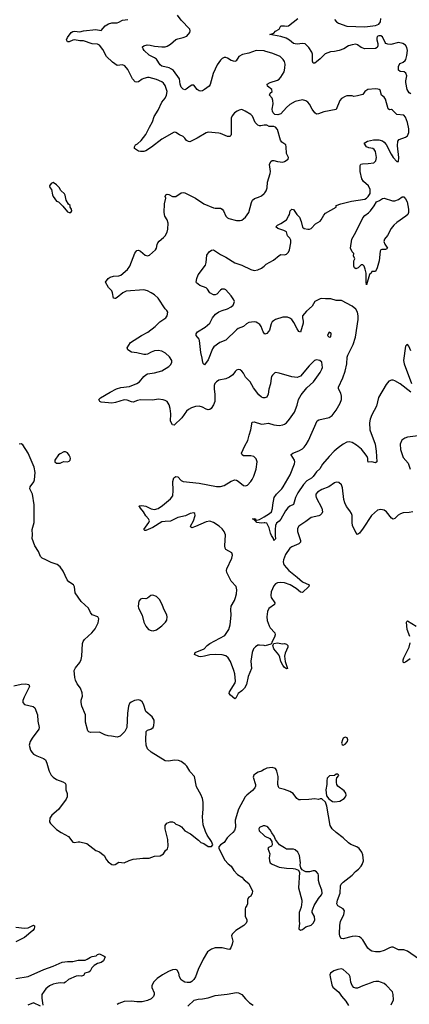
# Model space of a CAD drawing. Header units: inches. Extents: x 1649636 to 1815363, y 506543 to 641975.
# Tile 613 of 656: x 1767255 to 1771631, y 577381 to 588436. Entities that reach past the tile are written whole.
import ezdxf

# ---------------------------------------------------------------- set-up
doc = ezdxf.new("R2010")
doc.units = ezdxf.units.IN
doc.header["$MEASUREMENT"] = 0
for name, color, linetype in [('B7567', 7, 'Continuous'), ('B7568', 7, 'Continuous'), ('B7577', 7, 'Continuous'), ('B7578', 7, 'Continuous')]:
    doc.layers.add(name, color=color, linetype=linetype)

msp = doc.modelspace()

# ---------------------------------------------------------------- linework, layer by layer
at = {"layer": 'B7567', "color": 5}
for points, elevation in [([(1767586, 580000), (1767596, 579976), (1767610, 579954), (1767631, 579931), (1767670, 579903), (1767739, 579879), (1767764, 579864), (1767773, 579850), (1767774, 579790), (1767789, 579749), (1767788, 579710), (1767776, 579684), (1767690, 579568), (1767614, 579506), (1767592, 579470), (1767589, 579430), (1767602, 579410), (1767670, 579343), (1767719, 579310), (1767804, 579264), (1767850, 579203), (1767870, 579196), (1767910, 579204), (1767930, 579204), (1768010, 579187), (1768110, 579107), (1768151, 579091), (1768175, 579075), (1768205, 579050), (1768230, 579003), (1768250, 578979), (1768290, 578951), (1768310, 578947), (1768329, 578951), (1768370, 578975), (1768430, 578971), (1768484, 578996), (1768530, 579010), (1768604, 579016), (1768637, 579023), (1768710, 579022), (1768770, 579045), (1768832, 579048), (1768869, 579070), (1768893, 579107), (1768915, 579125), (1768922, 579158), (1768917, 579230), (1768887, 579350), (1768889, 579390), (1768907, 579413), (1768946, 579430), (1768970, 579431), (1768990, 579421), (1769010, 579403), (1769050, 579387), (1769072, 579372), (1769109, 579329), (1769173, 579293), (1769264, 579224), (1769290, 579199), (1769325, 579185), (1769370, 579152), (1769410, 579154), (1769426, 579170), (1769409, 579210), (1769360, 579280), (1769341, 579321), (1769317, 579397), (1769307, 579487), (1769316, 579570), (1769315, 579650), (1769310, 579693), (1769290, 579738), (1769241, 579821), (1769219, 579939), (1769171, 579990), (1769165, 580000)], 620), ([(1769971, 580000), (1769970, 580000), (1769933, 579987), (1769903, 579970), (1769886, 579954), (1769877, 579930), (1769904, 579850), (1769903, 579830), (1769895, 579810), (1769870, 579782), (1769805, 579730), (1769788, 579710), (1769711, 579570), (1769675, 579450), (1769680, 579370), (1769667, 579333), (1769650, 579310), (1769610, 579277), (1769586, 579250), (1769550, 579197), (1769511, 579170), (1769492, 579150), (1769492, 579130), (1769560, 579000), (1769598, 578958), (1769631, 578930), (1769662, 578882), (1769700, 578840), (1769750, 578808), (1769778, 578778), (1769830, 578737), (1769842, 578702), (1769864, 578670), (1769871, 578650), (1769867, 578630), (1769850, 578595), (1769830, 578584), (1769819, 578570), (1769813, 578550), (1769813, 578507), (1769807, 578490), (1769791, 578469), (1769787, 578453), (1769787, 578370), (1769805, 578330), (1769808, 578310), (1769799, 578290), (1769773, 578267), (1769682, 578210), (1769642, 578170), (1769634, 578150), (1769648, 578090), (1769643, 578057), (1769626, 578014), (1769610, 577997), (1769590, 577998), (1769530, 578016), (1769450, 578013), (1769410, 578001), (1769363, 577970), (1769314, 577886), (1769260, 577770), (1769229, 577690), (1769210, 577658), (1769190, 577637), (1769170, 577627), (1769136, 577624), (1769110, 577629), (1769090, 577641), (1769070, 577657), (1769050, 577689), (1769041, 577730), (1769023, 577763), (1769010, 577772), (1768970, 577767), (1768928, 577750), (1768857, 577710), (1768800, 577670), (1768758, 577630), (1768738, 577590), (1768740, 577570), (1768766, 577510), (1768766, 577490), (1768759, 577470), (1768730, 577441), (1768690, 577422), (1768630, 577409), (1768570, 577409), (1768510, 577415), (1768430, 577412), (1768370, 577391), (1768350, 577378)], 620), ([(1770000, 579386), (1769990, 579386), (1769950, 579364), (1769942, 579350), (1769943, 579330), (1770000, 579277)], 640), ([(1767210, 578247), (1767310, 578236), (1767350, 578241), (1767410, 578268), (1767420, 578260), (1767422, 578250), (1767417, 578230), (1767403, 578210), (1767308, 578130), (1767210, 578082)], 580), ([(1767210, 577670), (1767350, 577694), (1767527, 577773), (1767632, 577808), (1767730, 577854), (1767790, 577863), (1767850, 577861), (1767910, 577876), (1767990, 577878), (1768013, 577887), (1768050, 577911), (1768070, 577919), (1768114, 577926), (1768130, 577941), (1768150, 577947), (1768203, 577923), (1768214, 577914), (1768196, 577870), (1768171, 577849), (1768130, 577839), (1768090, 577818), (1768064, 577790), (1768046, 577754), (1768030, 577742), (1767988, 577732), (1767970, 577706), (1767950, 577698), (1767910, 577702), (1767890, 577698), (1767802, 577658), (1767770, 577628), (1767750, 577619), (1767710, 577622), (1767664, 577616), (1767630, 577608), (1767590, 577587), (1767550, 577554), (1767528, 577530), (1767505, 577490), (1767502, 577450), (1767515, 577370)], 580), ([(1769142, 577358), (1769214, 577426), (1769260, 577440), (1769310, 577443), (1769370, 577455), (1769450, 577480), (1769585, 577495), (1769690, 577515), (1769711, 577511), (1769751, 577490), (1769790, 577442), (1769838, 577398), (1769879, 577370)], 620), ([(1767490, 577361), (1767410, 577397), (1767346, 577370)], 580)]:
    msp.add_lwpolyline(points, dxfattribs=dict(at, elevation=elevation))
at = {"layer": 'B7568', "color": 5}
msp.add_line((1770000, 580016, 620), (1769971, 580000, 620), dxfattribs=at)
for points, elevation in [([(1770000, 588085), (1769910, 588088), (1769830, 588060), (1769756, 588044), (1769717, 588023), (1769687, 587973), (1769670, 587965), (1769630, 587976), (1769590, 588005), (1769570, 588011), (1769550, 588010), (1769530, 588000), (1769510, 587982), (1769472, 587928), (1769429, 587830), (1769393, 587707), (1769382, 587690), (1769330, 587650), (1769310, 587638), (1769290, 587634), (1769270, 587637), (1769250, 587650), (1769210, 587699), (1769190, 587699), (1769170, 587689), (1769126, 587654), (1769110, 587649), (1769090, 587657), (1769070, 587677), (1769056, 587710), (1769051, 587770), (1768984, 587864), (1768961, 587881), (1768934, 587894), (1768850, 587914), (1768831, 587930), (1768790, 587991), (1768770, 588008), (1768710, 588038), (1768654, 588090), (1768640, 588110), (1768635, 588125), (1768634, 588130), (1768650, 588143), (1768688, 588152), (1768722, 588150), (1768770, 588138), (1768850, 588131), (1768888, 588131), (1768910, 588138), (1768950, 588161), (1769010, 588212), (1769030, 588222), (1769090, 588234), (1769131, 588249), (1769165, 588290), (1769170, 588310), (1769165, 588330), (1769069, 588429), (1769027, 588487)], 560), ([(1770000, 587250), (1769963, 587243), (1769950, 587244), (1769930, 587253), (1769901, 587281), (1769870, 587352), (1769850, 587372), (1769789, 587410), (1769750, 587428), (1769719, 587421), (1769697, 587410), (1769667, 587390), (1769642, 587358), (1769630, 587330), (1769629, 587311), (1769632, 587148), (1769625, 587135), (1769614, 587126), (1769590, 587126), (1769510, 587159), (1769490, 587163), (1769370, 587174), (1769350, 587167), (1769250, 587105), (1769165, 587065), (1769150, 587067), (1769130, 587080), (1769110, 587107), (1769090, 587124), (1769050, 587142), (1769010, 587169), (1768990, 587172), (1768850, 587095), (1768734, 587006), (1768670, 586963), (1768650, 586956), (1768610, 586954), (1768590, 586960), (1768544, 586990), (1768543, 587010), (1768556, 587030), (1768578, 587042), (1768620, 587080), (1768672, 587148), (1768711, 587229), (1768748, 587290), (1768767, 587350), (1768810, 587421), (1768852, 587508), (1768890, 587556), (1768903, 587590), (1768910, 587630), (1768890, 587698), (1768870, 587724), (1768850, 587737), (1768790, 587765), (1768710, 587785), (1768690, 587785), (1768650, 587775), (1768630, 587767), (1768590, 587739), (1768570, 587733), (1768550, 587738), (1768523, 587770), (1768470, 587876), (1768436, 587916), (1768410, 587927), (1768350, 587921), (1768297, 587957), (1768230, 588023), (1768190, 588102), (1768150, 588148), (1768130, 588161), (1768070, 588166), (1767970, 588197), (1767930, 588198), (1767870, 588208), (1767850, 588206), (1767810, 588186), (1767790, 588186), (1767780, 588210), (1767790, 588236), (1767834, 588290), (1767850, 588302), (1767870, 588305), (1767930, 588301), (1767970, 588311), (1768110, 588327), (1768170, 588316), (1768213, 588367), (1768251, 588389), (1768290, 588402), (1768350, 588402), (1768370, 588406), (1768410, 588432), (1768470, 588438)], 580), ([(1770000, 584189), (1769990, 584189), (1769970, 584197), (1769942, 584222), (1769881, 584301), (1769844, 584370), (1769790, 584423), (1769767, 584467), (1769750, 584489), (1769730, 584504), (1769710, 584507), (1769690, 584501), (1769674, 584486), (1769648, 584450), (1769610, 584423), (1769570, 584403), (1769490, 584389), (1769464, 584370), (1769448, 584350), (1769441, 584330), (1769441, 584290), (1769448, 584228), (1769447, 584150), (1769433, 584110), (1769404, 584070), (1769390, 584059), (1769370, 584054), (1769350, 584061), (1769310, 584085), (1769270, 584096), (1769230, 584092), (1769183, 584077), (1769150, 584059), (1769130, 584041), (1769075, 583965), (1768990, 583883), (1768970, 583887), (1768950, 583929), (1768951, 584011), (1768944, 584070), (1768933, 584110), (1768910, 584147), (1768890, 584161), (1768868, 584168), (1768810, 584174), (1768750, 584165), (1768613, 584167), (1768579, 584161), (1768530, 584142), (1768510, 584144), (1768463, 584163), (1768430, 584167), (1768330, 584139), (1768290, 584131), (1768252, 584132), (1768170, 584141), (1768154, 584150), (1768144, 584170), (1768162, 584190), (1768270, 584254), (1768343, 584290), (1768390, 584306), (1768490, 584316), (1768571, 584350), (1768600, 584370), (1768650, 584430), (1768670, 584448), (1768690, 584458), (1768770, 584469), (1768850, 584494), (1768930, 584542), (1768954, 584566), (1768964, 584590), (1768964, 584610), (1768939, 584650), (1768893, 584690), (1768850, 584715), (1768810, 584723), (1768770, 584717), (1768730, 584704), (1768690, 584681), (1768670, 584675), (1768650, 584675), (1768570, 584696), (1768510, 584703), (1768469, 584730), (1768462, 584750), (1768499, 584810), (1768623, 584890), (1768694, 584926), (1768776, 584990), (1768830, 585042), (1768897, 585090), (1768913, 585110), (1768919, 585150), (1768909, 585170), (1768890, 585190), (1768810, 585310), (1768770, 585345), (1768730, 585370), (1768690, 585391), (1768650, 585403), (1768450, 585388), (1768412, 585370), (1768350, 585317), (1768330, 585304), (1768324, 585304), (1768310, 585310), (1768298, 585370), (1768290, 585390), (1768252, 585430), (1768219, 585490), (1768250, 585530), (1768270, 585545), (1768310, 585557), (1768370, 585560), (1768390, 585566), (1768464, 585630), (1768493, 585670), (1768547, 585813), (1768570, 585845), (1768590, 585848), (1768610, 585837), (1768665, 585790), (1768690, 585785), (1768713, 585790), (1768779, 585850), (1768792, 585870), (1768798, 585910), (1768807, 585930), (1768822, 585950), (1768871, 585989), (1768887, 586010), (1768910, 586050), (1768917, 586083), (1768924, 586150), (1768910, 586190), (1768886, 586230), (1768879, 586270), (1768883, 586370), (1768898, 586430), (1768889, 586450), (1768898, 586470), (1768910, 586475), (1768930, 586474), (1768970, 586451), (1769009, 586451), (1769070, 586491), (1769090, 586495), (1769110, 586491), (1769230, 586433), (1769325, 586370), (1769430, 586324), (1769450, 586320), (1769510, 586320), (1769530, 586310), (1769545, 586290), (1769572, 586230), (1769590, 586210), (1769603, 586203), (1769690, 586182), (1769730, 586180), (1769750, 586185), (1769770, 586198), (1769790, 586219), (1769827, 586270), (1769858, 586382), (1769871, 586410), (1769891, 586429), (1769937, 586443), (1769970, 586459), (1770000, 586483)], 580), ([(1770000, 584916), (1769988, 584930), (1769968, 584990), (1769952, 585012), (1769930, 585030), (1769910, 585041), (1769890, 585044), (1769830, 585034), (1769801, 585019), (1769768, 584992), (1769710, 584968), (1769690, 584954), (1769570, 584839), (1769503, 584810), (1769436, 584764), (1769420, 584740), (1769370, 584616), (1769330, 584559), (1769317, 584577), (1769308, 584608), (1769306, 584634), (1769290, 584698), (1769275, 584835), (1769270, 584850), (1769236, 584890), (1769236, 584910), (1769252, 584930), (1769338, 584982), (1769390, 585030), (1769420, 585090), (1769453, 585130), (1769490, 585156), (1769528, 585172), (1769590, 585189), (1769629, 585210), (1769651, 585230), (1769662, 585250), (1769666, 585270), (1769662, 585290), (1769630, 585337), (1769570, 585401), (1769555, 585410), (1769527, 585410), (1769510, 585400), (1769470, 585355), (1769450, 585347), (1769430, 585347), (1769389, 585370), (1769366, 585410), (1769350, 585426), (1769279, 585450), (1769240, 585480), (1769236, 585490), (1769244, 585530), (1769260, 585570), (1769341, 585679), (1769349, 585710), (1769355, 585790), (1769384, 585830), (1769410, 585847), (1769430, 585851), (1769510, 585799), (1769570, 585770), (1769670, 585706), (1769750, 585680), (1769850, 585631), (1769890, 585621), (1769930, 585628), (1769970, 585647), (1770000, 585670)], 560), ([(1770000, 581409), (1769950, 581414), (1769930, 581412), (1769904, 581396), (1769882, 581370), (1769866, 581330), (1769852, 581232), (1769858, 581150), (1769820, 581060), (1769801, 580970), (1769779, 580930), (1769750, 580900), (1769710, 580870), (1769681, 580819), (1769670, 580809), (1769624, 580850), (1769609, 580870), (1769612, 580890), (1769674, 580990), (1769678, 581010), (1769670, 581090), (1769660, 581130), (1769623, 581230), (1769596, 581270), (1769570, 581295), (1769530, 581304), (1769450, 581307), (1769390, 581303), (1769330, 581288), (1769290, 581283), (1769266, 581286), (1769219, 581310), (1769224, 581330), (1769328, 581372), (1769359, 581410), (1769389, 581430), (1769558, 581522), (1769603, 581590), (1769619, 581641), (1769631, 581749), (1769627, 581813), (1769630, 581850), (1769666, 581914), (1769680, 581950), (1769690, 581990), (1769693, 582033), (1769685, 582070), (1769631, 582131), (1769580, 582230), (1769577, 582250), (1769581, 582270), (1769639, 582390), (1769645, 582425), (1769636, 582450), (1769570, 582487), (1769561, 582501), (1769558, 582530), (1769565, 582650), (1769552, 582690), (1769530, 582720), (1769496, 582750), (1769430, 582791), (1769390, 582804), (1769350, 582798), (1769230, 582744), (1769190, 582732), (1769178, 582738), (1769172, 582750), (1769206, 582810), (1769224, 582870), (1769221, 582890), (1769210, 582898), (1769171, 582891), (1769116, 582864), (1769030, 582845), (1768950, 582805), (1768890, 582803), (1768850, 582796), (1768750, 582734), (1768670, 582701), (1768661, 582701), (1768650, 582710), (1768705, 582790), (1768712, 582810), (1768701, 582830), (1768670, 582867), (1768646, 582910), (1768610, 582950), (1768604, 582964), (1768594, 582970), (1768602, 582978), (1768619, 582981), (1768650, 582979), (1768672, 582972), (1768730, 582943), (1768770, 582937), (1768811, 582949), (1768859, 582981), (1768950, 583056), (1768974, 583090), (1768978, 583150), (1768974, 583250), (1768987, 583290), (1769010, 583307), (1769030, 583302), (1769070, 583263), (1769090, 583250), (1769270, 583232), (1769465, 583195), (1769510, 583195), (1769550, 583207), (1769630, 583256), (1769670, 583268), (1769690, 583265), (1769710, 583254), (1769770, 583204), (1769790, 583201), (1769814, 583210), (1769852, 583250), (1769867, 583273), (1769884, 583310), (1769912, 583390), (1769921, 583470), (1769910, 583504), (1769884, 583530), (1769850, 583538), (1769770, 583540), (1769753, 583550), (1769747, 583570), (1769782, 583650), (1769818, 583710), (1769831, 583770), (1769852, 583830), (1769865, 583915), (1769890, 583922), (1769970, 583896), (1770000, 583899)], 580), ([(1769165, 580000), (1769134, 580054), (1769114, 580074), (1769067, 580107), (1769037, 580117), (1768990, 580121), (1768929, 580111), (1768890, 580114), (1768731, 580211), (1768691, 580250), (1768674, 580290), (1768671, 580349), (1768677, 580443), (1768690, 580459), (1768729, 580470), (1768753, 580490), (1768762, 580510), (1768767, 580550), (1768764, 580570), (1768741, 580610), (1768672, 580670), (1768644, 580750), (1768630, 580775), (1768612, 580792), (1768590, 580798), (1768545, 580790), (1768506, 580774), (1768490, 580759), (1768477, 580730), (1768465, 580650), (1768459, 580490), (1768437, 580443), (1768385, 580390), (1768350, 580381), (1768287, 580393), (1768250, 580394), (1768210, 580407), (1768150, 580438), (1768050, 580433), (1768030, 580439), (1768021, 580450), (1767995, 580550), (1767993, 580630), (1767954, 580730), (1767946, 580770), (1767945, 580795), (1767959, 580841), (1767956, 580876), (1767938, 580930), (1767900, 580980), (1767881, 581021), (1767875, 581050), (1767868, 581130), (1767882, 581158), (1767930, 581218), (1767947, 581253), (1767954, 581290), (1767960, 581430), (1767967, 581453), (1767983, 581477), (1768066, 581550), (1768102, 581598), (1768135, 581665), (1768143, 581710), (1768132, 581732), (1768070, 581755), (1768050, 581779), (1768026, 581830), (1767944, 581904), (1767879, 581999), (1767870, 582069), (1767860, 582090), (1767805, 582125), (1767787, 582147), (1767743, 582243), (1767710, 582293), (1767677, 582317), (1767610, 582341), (1767550, 582372), (1767508, 582388), (1767490, 582409), (1767465, 582465), (1767425, 582530), (1767396, 582610), (1767399, 582650), (1767396, 582710), (1767418, 582790), (1767416, 582990), (1767397, 583110), (1767368, 583170), (1767374, 583190), (1767413, 583247), (1767422, 583270), (1767430, 583350), (1767416, 583410), (1767350, 583569), (1767290, 583663), (1767270, 583675), (1767250, 583669)], 620), ([(1770000, 582786), (1769970, 582783), (1769919, 582790), (1769906, 582806), (1769898, 582810), (1769898, 582818), (1769890, 582818), (1769885, 582825), (1769869, 582830), (1769890, 582836), (1769902, 582830), (1769902, 582822), (1769918, 582818), (1769950, 582824), (1770000, 582853)], 560), ([(1767190, 580957), (1767270, 580975), (1767319, 580979), (1767356, 580970), (1767363, 580950), (1767304, 580830), (1767290, 580790), (1767291, 580770), (1767308, 580748), (1767406, 580726), (1767424, 580710), (1767455, 580630), (1767458, 580558), (1767475, 580490), (1767468, 580470), (1767393, 580370), (1767372, 580330), (1767362, 580290), (1767376, 580236), (1767391, 580210), (1767411, 580190), (1767447, 580170), (1767521, 580141), (1767544, 580124), (1767561, 580090), (1767582, 580010), (1767586, 580000)], 620)]:
    msp.add_lwpolyline(points, dxfattribs=dict(at, elevation=elevation))
at = {"layer": 'B7568', "color": 5, "elevation": 620}
for points in [[(1767630, 586608), (1767610, 586595), (1767591, 586570), (1767592, 586552), (1767611, 586530), (1767623, 586470), (1767631, 586450), (1767670, 586398), (1767691, 586391), (1767741, 586341), (1767790, 586278), (1767810, 586271), (1767830, 586272), (1767839, 586290), (1767835, 586310), (1767822, 586330), (1767822, 586350), (1767804, 586364), (1767777, 586410), (1767766, 586466), (1767759, 586479), (1767718, 586518), (1767699, 586550), (1767670, 586582)], [(1767770, 583582), (1767750, 583582), (1767710, 583562), (1767690, 583549), (1767651, 583490), (1767651, 583470), (1767670, 583455), (1767710, 583457), (1767730, 583468), (1767750, 583475), (1767790, 583471), (1767810, 583479), (1767821, 583490), (1767825, 583510), (1767822, 583522), (1767810, 583548), (1767790, 583574)], [(1768750, 581975), (1768727, 581970), (1768690, 581939), (1768670, 581933), (1768630, 581938), (1768610, 581930), (1768593, 581907), (1768585, 581850), (1768588, 581830), (1768629, 581749), (1768650, 581670), (1768670, 581626), (1768703, 581590), (1768730, 581577), (1768755, 581575), (1768790, 581586), (1768850, 581630), (1768892, 581670), (1768908, 581692), (1768912, 581730), (1768907, 581750), (1768870, 581829), (1768856, 581870), (1768826, 581926), (1768790, 581960)]]:
    msp.add_lwpolyline(points, close=True, dxfattribs=at)
at = {"layer": 'B7577', "color": 5}
for points, elevation in [([(1771735, 577890), (1771610, 577978), (1771570, 577991), (1771510, 577992), (1771450, 578021), (1771430, 578021), (1771410, 578014), (1771350, 577985), (1771302, 577970), (1771250, 577970), (1771210, 577979), (1771190, 577988), (1771165, 578010), (1771110, 578104), (1771090, 578125), (1771070, 578137), (1771030, 578144), (1770990, 578143), (1770890, 578116), (1770870, 578118), (1770863, 578123), (1770850, 578149), (1770847, 578170), (1770852, 578270), (1770859, 578310), (1770894, 578390), (1770904, 578430), (1770890, 578452), (1770830, 578487), (1770817, 578510), (1770823, 578550), (1770853, 578630), (1770857, 578710), (1770867, 578730), (1770887, 578753), (1770989, 578830), (1771028, 578872), (1771062, 578898), (1771090, 578931), (1771102, 578950), (1771115, 578990), (1771110, 579058), (1771098, 579090), (1771069, 579130), (1771041, 579150), (1770976, 579176), (1770950, 579193), (1770890, 579250), (1770808, 579308), (1770764, 579350), (1770741, 579390), (1770706, 579606), (1770689, 579649), (1770650, 579686), (1770630, 579688), (1770610, 579682), (1770569, 579689), (1770501, 579679), (1770410, 579675), (1770390, 579678), (1770369, 579690), (1770326, 579746), (1770290, 579769), (1770231, 579791), (1770170, 579807), (1770161, 579821), (1770156, 579850), (1770159, 579939), (1770143, 580000)], 620), ([(1770000, 579277), (1770010, 579267), (1770063, 579243), (1770086, 579210), (1770091, 579170), (1770085, 579155), (1770050, 579142), (1770041, 579130), (1770066, 579070), (1770056, 579024), (1770059, 578990), (1770068, 578970), (1770090, 578953), (1770170, 578920), (1770250, 578908), (1770327, 578907), (1770350, 578903), (1770385, 578885), (1770399, 578859), (1770388, 578690), (1770424, 578550), (1770424, 578530), (1770417, 578470), (1770395, 578410), (1770395, 578310), (1770399, 578290), (1770392, 578230), (1770410, 578212), (1770430, 578222), (1770469, 578251), (1770530, 578271), (1770552, 578290), (1770570, 578325), (1770565, 578365), (1770541, 578410), (1770541, 578430), (1770561, 578490), (1770611, 578569), (1770645, 578610), (1770654, 578630), (1770650, 578662), (1770622, 578730), (1770612, 578770), (1770612, 578830), (1770607, 578847), (1770590, 578869), (1770570, 578878), (1770550, 578879), (1770510, 578869), (1770470, 578869), (1770454, 578874), (1770429, 578889), (1770413, 578913), (1770405, 578945), (1770409, 578971), (1770399, 579050), (1770378, 579090), (1770350, 579115), (1770330, 579124), (1770250, 579121), (1770230, 579139), (1770172, 579172), (1770128, 579230), (1770113, 579270), (1770086, 579306), (1770070, 579339), (1770042, 579370), (1770030, 579377), (1770010, 579385), (1770000, 579386)], 640), ([(1771426, 577374), (1771453, 577430), (1771451, 577491), (1771441, 577521), (1771370, 577597), (1771350, 577613), (1771308, 577630), (1771290, 577635), (1771255, 577635), (1771230, 577632), (1771190, 577619), (1771110, 577590), (1771050, 577562), (1771030, 577562), (1771010, 577570), (1770991, 577591), (1770975, 577630), (1770967, 577690), (1770956, 577710), (1770890, 577773), (1770870, 577779), (1770830, 577773), (1770783, 577757), (1770747, 577730), (1770739, 577710), (1770742, 577690), (1770760, 577600), (1770773, 577573), (1770838, 577518), (1770870, 577471), (1770917, 577417), (1770947, 577367)], 640)]:
    msp.add_lwpolyline(points, dxfattribs=dict(at, elevation=elevation))
at = {"layer": 'B7577', "color": 5, "elevation": 620}
msp.add_lwpolyline([(1770830, 579966), (1770810, 579966), (1770792, 579948), (1770733, 579947), (1770710, 579918), (1770703, 579890), (1770703, 579850), (1770695, 579790), (1770701, 579721), (1770726, 579686), (1770770, 579659), (1770795, 579655), (1770850, 579662), (1770898, 579690), (1770916, 579710), (1770921, 579730), (1770919, 579750), (1770899, 579779), (1770830, 579830), (1770819, 579850), (1770814, 579870), (1770815, 579905), (1770818, 579922), (1770838, 579950), (1770836, 579956)], close=True, dxfattribs=at)
at = {"layer": 'B7578', "color": 5}
for points, elevation in [([(1771650, 587602), (1771630, 587616), (1771608, 587650), (1771591, 587730), (1771591, 587750), (1771604, 587804), (1771594, 587834), (1771572, 587852), (1771530, 587855), (1771509, 587869), (1771509, 587910), (1771519, 587930), (1771530, 587944), (1771561, 587959), (1771583, 587977), (1771593, 587990), (1771605, 588035), (1771610, 588090), (1771603, 588123), (1771590, 588150), (1771559, 588170), (1771510, 588179), (1771422, 588158), (1771390, 588159), (1771369, 588169), (1771360, 588180), (1771330, 588244), (1771310, 588255), (1771290, 588255), (1771272, 588248), (1771266, 588230), (1771267, 588210), (1771278, 588170), (1771278, 588142), (1771270, 588124), (1771250, 588112), (1771130, 588109), (1771090, 588123), (1771050, 588152), (1771030, 588159), (1770990, 588155), (1770950, 588141), (1770896, 588110), (1770844, 588090), (1770790, 588077), (1770747, 588073), (1770687, 588053), (1770630, 587995), (1770590, 587964), (1770570, 587949), (1770550, 587949), (1770543, 587970), (1770542, 588050), (1770535, 588070), (1770502, 588122), (1770463, 588163), (1770430, 588169), (1770370, 588161), (1770350, 588165), (1770332, 588170), (1770286, 588206), (1770247, 588227), (1770190, 588246), (1770066, 588270), (1770110, 588285), (1770130, 588305), (1770169, 588331), (1770190, 588365), (1770230, 588367), (1770257, 588363), (1770274, 588366), (1770378, 588450)], 540), ([(1770790, 588439), (1770813, 588410), (1770835, 588395), (1770930, 588364), (1771130, 588355), (1771250, 588371), (1771290, 588387), (1771306, 588410), (1771313, 588450)], 540), ([(1770000, 585670), (1770025, 585690), (1770106, 585734), (1770170, 585788), (1770190, 585798), (1770230, 585795), (1770250, 585802), (1770275, 585825), (1770287, 585853), (1770302, 585930), (1770300, 585960), (1770290, 585981), (1770262, 586010), (1770250, 586052), (1770223, 586070), (1770153, 586090), (1770132, 586110), (1770149, 586130), (1770190, 586149), (1770250, 586190), (1770275, 586230), (1770285, 586250), (1770294, 586290), (1770310, 586310), (1770330, 586303), (1770368, 586250), (1770398, 586218), (1770416, 586170), (1770430, 586107), (1770451, 586090), (1770490, 586083), (1770510, 586085), (1770530, 586090), (1770578, 586142), (1770630, 586175), (1770643, 586190), (1770670, 586241), (1770690, 586263), (1770808, 586330), (1770808, 586350), (1770863, 586370), (1770983, 586397), (1771130, 586421), (1771150, 586430), (1771171, 586450), (1771190, 586484), (1771192, 586530), (1771173, 586570), (1771118, 586618), (1771098, 586650), (1771081, 586730), (1771081, 586799), (1771088, 586812), (1771104, 586816), (1771170, 586820), (1771233, 586830), (1771256, 586850), (1771261, 586890), (1771250, 586955), (1771238, 586978), (1771222, 586990), (1771178, 586998), (1771150, 587010), (1771124, 587050), (1771163, 587070), (1771230, 587085), (1771290, 587086), (1771330, 587077), (1771350, 587062), (1771373, 587033), (1771426, 586926), (1771450, 586888), (1771490, 586845), (1771510, 586845), (1771513, 586890), (1771499, 587021), (1771503, 587070), (1771519, 587090), (1771590, 587118), (1771610, 587132), (1771625, 587170), (1771625, 587210), (1771610, 587282), (1771590, 587340), (1771570, 587363), (1771490, 587373), (1771441, 587421), (1771430, 587427), (1771410, 587424), (1771393, 587433), (1771365, 587545), (1771350, 587565), (1771320, 587590), (1771303, 587643), (1771293, 587653), (1771277, 587657), (1771250, 587659), (1771166, 587650), (1771131, 587630), (1771110, 587595), (1771050, 587579), (1771010, 587575), (1770990, 587582), (1770930, 587582), (1770910, 587575), (1770870, 587549), (1770851, 587529), (1770810, 587429), (1770670, 587402), (1770610, 587378), (1770590, 587374), (1770570, 587390), (1770541, 587430), (1770510, 587487), (1770490, 587509), (1770470, 587524), (1770430, 587535), (1770350, 587516), (1770290, 587483), (1770250, 587448), (1770190, 587380), (1770153, 587367), (1770122, 587370), (1770102, 587390), (1770093, 587410), (1770090, 587430), (1770101, 587490), (1770100, 587530), (1770090, 587554), (1770059, 587590), (1770068, 587610), (1770089, 587630), (1770087, 587650), (1770038, 587690), (1770035, 587710), (1770067, 587730), (1770150, 587756), (1770170, 587769), (1770190, 587790), (1770224, 587850), (1770233, 587890), (1770236, 587936), (1770228, 587968), (1770215, 587990), (1770181, 588021), (1770097, 588057), (1770010, 588084), (1770000, 588085)], 560), ([(1770000, 586483), (1770010, 586490), (1770025, 586515), (1770033, 586546), (1770038, 586610), (1770070, 586710), (1770071, 586730), (1770062, 586810), (1770076, 586844), (1770090, 586854), (1770110, 586856), (1770150, 586845), (1770210, 586837), (1770230, 586844), (1770269, 586870), (1770273, 586890), (1770252, 586932), (1770249, 587010), (1770244, 587030), (1770201, 587061), (1770183, 587083), (1770150, 587201), (1770130, 587229), (1770110, 587236), (1770057, 587237), (1770030, 587251), (1770010, 587252), (1770000, 587250)], 580), ([(1770000, 582853), (1770062, 582890), (1770082, 582910), (1770093, 582947), (1770097, 582990), (1770115, 583070), (1770141, 583110), (1770201, 583170), (1770215, 583190), (1770294, 583326), (1770343, 583450), (1770346, 583470), (1770342, 583490), (1770304, 583550), (1770305, 583555), (1770322, 583570), (1770390, 583594), (1770430, 583618), (1770450, 583636), (1770474, 583666), (1770500, 583710), (1770598, 583930), (1770616, 583944), (1770730, 583969), (1770766, 583990), (1770810, 584052), (1770853, 584130), (1770869, 584170), (1770870, 584210), (1770862, 584242), (1770836, 584290), (1770836, 584310), (1770886, 584414), (1770911, 584490), (1770931, 584570), (1770933, 584647), (1770939, 584670), (1771002, 584790), (1771028, 584870), (1771057, 585070), (1771058, 585110), (1771051, 585150), (1771030, 585185), (1770990, 585221), (1770870, 585284), (1770810, 585283), (1770750, 585300), (1770690, 585301), (1770650, 585307), (1770630, 585303), (1770570, 585270), (1770541, 585219), (1770478, 585162), (1770432, 585110), (1770430, 585090), (1770440, 585050), (1770439, 585030), (1770410, 584926), (1770390, 584935), (1770370, 584964), (1770336, 585036), (1770310, 585070), (1770290, 585086), (1770264, 585096), (1770210, 585095), (1770130, 585068), (1770105, 585055), (1770090, 585042), (1770078, 585022), (1770059, 584950), (1770050, 584933), (1770030, 584912), (1770010, 584904), (1770000, 584916)], 560), ([(1771650, 584719), (1771626, 584770), (1771610, 584789), (1771599, 584781), (1771589, 584770), (1771567, 584610), (1771574, 584570), (1771657, 584350)], 560), ([(1770000, 583899), (1770050, 583904), (1770108, 583888), (1770170, 583878), (1770210, 583885), (1770230, 583894), (1770250, 583911), (1770287, 583950), (1770341, 584030), (1770372, 584108), (1770387, 584173), (1770416, 584224), (1770479, 584301), (1770556, 584370), (1770630, 584476), (1770649, 584510), (1770655, 584530), (1770649, 584589), (1770626, 584610), (1770590, 584616), (1770566, 584610), (1770505, 584550), (1770410, 584433), (1770370, 584417), (1770310, 584426), (1770170, 584466), (1770130, 584473), (1770122, 584470), (1770094, 584446), (1770084, 584430), (1770078, 584410), (1770072, 584348), (1770053, 584287), (1770047, 584230), (1770030, 584199), (1770010, 584189), (1770000, 584189)], 580), ([(1771650, 584252), (1771530, 584348), (1771470, 584380), (1771450, 584388), (1771430, 584390), (1771403, 584377), (1771370, 584341), (1771286, 584194), (1771264, 584096), (1771210, 583998), (1771192, 583950), (1771185, 583910), (1771189, 583830), (1771249, 583670), (1771260, 583590), (1771266, 583470), (1771250, 583461), (1771210, 583470), (1771170, 583469), (1771165, 583485), (1771165, 583510), (1771157, 583530), (1771121, 583581), (1771093, 583613), (1771038, 583658), (1770989, 583690), (1770957, 583697), (1770930, 583692), (1770890, 583671), (1770833, 583630), (1770786, 583590), (1770730, 583532), (1770656, 583444), (1770627, 583393), (1770590, 583359), (1770550, 583306), (1770532, 583288), (1770482, 583258), (1770443, 583217), (1770378, 583122), (1770354, 583070), (1770329, 582991), (1770290, 582972), (1770266, 582954), (1770239, 582921), (1770190, 582827), (1770170, 582804), (1770138, 582782), (1770130, 582758), (1770125, 582710), (1770124, 582644), (1770130, 582606), (1770110, 582588), (1770106, 582610), (1770083, 582643), (1770072, 582670), (1770058, 582730), (1770030, 582781), (1770010, 582787), (1770000, 582786)], 560), ([(1771730, 583762), (1771610, 583747), (1771582, 583738), (1771547, 583714), (1771529, 583670), (1771532, 583610), (1771561, 583521), (1771617, 583457), (1771640, 583390)], 580), ([(1771671, 582910), (1771630, 582901), (1771562, 582898), (1771531, 582889), (1771506, 582874), (1771470, 582835), (1771450, 582827), (1771430, 582840), (1771375, 582910), (1771350, 582927), (1771310, 582935), (1771273, 582927), (1771205, 582870), (1771114, 582726), (1771070, 582669), (1771050, 582657), (1771030, 582679), (1770995, 582755), (1770990, 582790), (1770990, 582870), (1770983, 582890), (1770963, 582923), (1770924, 582970), (1770906, 583010), (1770897, 583050), (1770880, 583180), (1770870, 583215), (1770839, 583239), (1770810, 583243), (1770790, 583235), (1770728, 583192), (1770650, 583162), (1770599, 583130), (1770582, 583110), (1770580, 583090), (1770586, 583070), (1770647, 582950), (1770655, 582910), (1770649, 582890), (1770630, 582871), (1770615, 582865), (1770530, 582846), (1770470, 582801), (1770390, 582750), (1770377, 582723), (1770376, 582690), (1770408, 582590), (1770408, 582570), (1770390, 582549), (1770310, 582516), (1770290, 582501), (1770242, 582430), (1770218, 582370), (1770215, 582350), (1770217, 582330), (1770226, 582310), (1770279, 582250), (1770370, 582178), (1770430, 582123), (1770507, 582090), (1770503, 582070), (1770430, 582003), (1770410, 582008), (1770361, 582050), (1770294, 582090), (1770230, 582113), (1770183, 582117), (1770150, 582113), (1770130, 582102), (1770110, 582080), (1770080, 582010), (1770074, 581970), (1770079, 581950), (1770120, 581890), (1770116, 581870), (1770054, 581826), (1770039, 581790), (1770031, 581730), (1770036, 581690), (1770057, 581630), (1770070, 581607), (1770122, 581550), (1770124, 581530), (1770116, 581504), (1770088, 581448), (1770086, 581434), (1770074, 581426), (1770013, 581407), (1770000, 581409)], 580), ([(1771636, 581510), (1771608, 581590), (1771599, 581670), (1771602, 581678), (1771610, 581685), (1771708, 581628)], 580), ([(1771641, 581259), (1771590, 581223), (1771570, 581215), (1771562, 581222), (1771561, 581250), (1771568, 581270), (1771628, 581390), (1771641, 581439)], 580), ([(1770143, 580000), (1770141, 580010), (1770129, 580030), (1770090, 580041), (1770030, 580033), (1770000, 580016)], 620)]:
    msp.add_lwpolyline(points, dxfattribs=dict(at, elevation=elevation))
for points, elevation in [([(1771150, 585458), (1771146, 585490), (1771145, 585590), (1771136, 585636), (1771123, 585670), (1771110, 585683), (1771090, 585685), (1771057, 585650), (1771030, 585637), (1771017, 585650), (1771010, 585668), (1771009, 585730), (1771018, 585750), (1771003, 585783), (1771008, 585810), (1770988, 585830), (1770969, 585869), (1770986, 585970), (1771032, 586050), (1771110, 586211), (1771130, 586236), (1771173, 586267), (1771197, 586290), (1771236, 586344), (1771261, 586390), (1771296, 586404), (1771330, 586428), (1771350, 586430), (1771443, 586403), (1771470, 586401), (1771510, 586417), (1771550, 586447), (1771570, 586446), (1771590, 586426), (1771607, 586390), (1771622, 586310), (1771623, 586270), (1771615, 586250), (1771594, 586230), (1771490, 586158), (1771456, 586130), (1771427, 586093), (1771386, 586014), (1771353, 585970), (1771346, 585946), (1771355, 585915), (1771385, 585870), (1771378, 585862), (1771363, 585857), (1771324, 585856), (1771310, 585850), (1771303, 585837), (1771291, 585729), (1771271, 585649), (1771251, 585609), (1771210, 585608), (1771201, 585590), (1771186, 585574)], 540), ([(1770730, 584928), (1770718, 584910), (1770712, 584890), (1770730, 584872), (1770750, 584874), (1770754, 584910), (1770750, 584918)], 580), ([(1770207, 581427), (1770230, 581430), (1770250, 581425), (1770265, 581410), (1770265, 581390), (1770236, 581324), (1770230, 581290), (1770238, 581230), (1770262, 581150), (1770250, 581147), (1770230, 581163), (1770210, 581189), (1770190, 581229), (1770177, 581277), (1770164, 581304), (1770110, 581370), (1770097, 581410), (1770109, 581431), (1770150, 581441)], 580), ([(1770910, 580379), (1770888, 580370), (1770879, 580350), (1770871, 580311), (1770878, 580298), (1770890, 580291), (1770910, 580301), (1770937, 580330), (1770941, 580350), (1770932, 580372)], 620)]:
    msp.add_lwpolyline(points, close=True, dxfattribs=dict(at, elevation=elevation))

doc.saveas('drawing.dxf')
